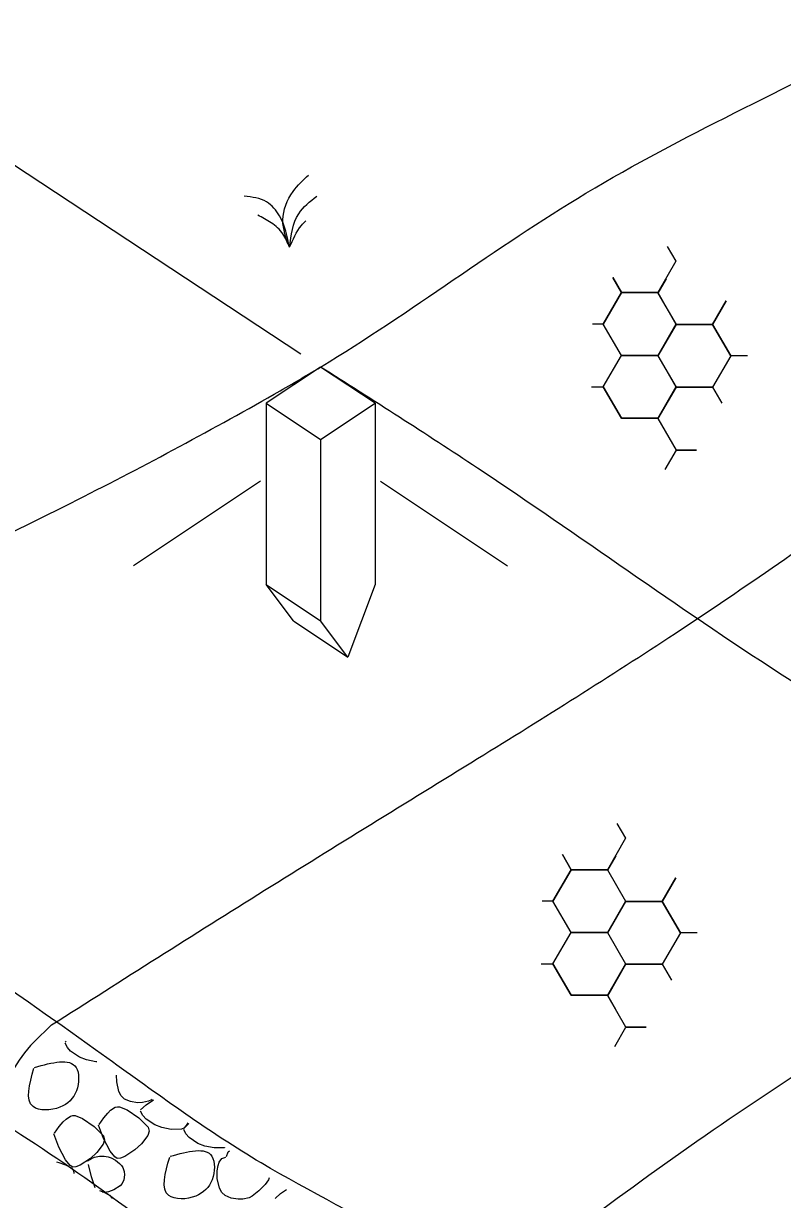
# Model space of a CAD drawing. Extents: x 3 to 3592, y -602 to 1171.
# Drawn here: x 336.8 to 389.1, y 1007.2 to 1088.3 of the extents above; entities that cross this region are included whole.
import ezdxf

# ---------------------------------------------------------------- set-up
doc = ezdxf.new("R2010")
doc.units = 0
doc.layers.add('2', color=7, linetype='Continuous')

msp = doc.modelspace()

# ---------------------------------------------------------------- linework, layer by layer
at = {"layer": '2'}
for p, q in [((355.948, 1065.492), (322.889, 1087.241)), ((353.556, 1062.099), (353.556, 1049.599)), ((361.056, 1062.099), (361.056, 1049.599)), ((361.056, 1062.099), (361.056, 1062.099)), ((357.306, 1059.599), (357.306, 1047.099)), ((353.167, 1056.723), (344.418, 1050.89)), ((361.056, 1056.724), (361.056, 1056.724)), ((361.444, 1056.723), (370.194, 1050.89)), ((353.556, 1049.599), (357.306, 1047.099)), ((355.431, 1047.099), (353.556, 1049.599)), ((361.056, 1049.599), (359.181, 1044.599)), ((355.431, 1047.099), (359.181, 1044.599)), ((359.181, 1044.599), (357.306, 1047.099)), ((338.758, 1019.236), (338.758, 1019.236))]:
    msp.add_line(p, q, dxfattribs=at)
for points in [[(381.203, 1072.915), (381.794, 1071.891)], [(381.794, 1071.891), (380.544, 1069.726)], [(377.443, 1070.767), (378.044, 1069.726)], [(378.044, 1069.726), (377.443, 1070.767)], [(380.578, 1069.699), (381.149, 1070.686)], [(378.044, 1069.726), (376.794, 1067.561)], [(380.544, 1069.726), (378.044, 1069.726)], [(381.828, 1067.534), (380.578, 1069.699)], [(385.274, 1069.171), (384.328, 1067.534)], [(384.328, 1067.534), (385.274, 1069.171)], [(376.794, 1067.561), (376.056, 1067.561)], [(380.578, 1065.369), (381.828, 1067.534)], [(384.328, 1067.534), (381.828, 1067.534)], [(381.828, 1067.534), (384.328, 1067.534)], [(385.578, 1065.369), (384.328, 1067.534)], [(384.328, 1067.534), (385.578, 1065.369)], [(376.794, 1063.231), (378.044, 1065.396)], [(378.044, 1065.396), (380.544, 1065.396)], [(380.544, 1065.396), (381.794, 1063.231)], [(381.828, 1063.204), (380.578, 1065.369)], [(385.578, 1065.369), (384.328, 1063.204)], [(386.736, 1065.369), (385.578, 1065.369)], [(375.978, 1063.231), (376.794, 1063.231)], [(376.794, 1063.231), (378.04, 1061.072)], [(378.04, 1061.072), (376.794, 1063.231)], [(381.794, 1063.231), (380.544, 1061.066)], [(380.578, 1061.039), (381.828, 1063.204)], [(381.828, 1063.204), (384.328, 1063.204)], [(384.328, 1063.204), (381.828, 1063.204)], [(384.328, 1063.204), (384.965, 1062.101)], [(378.058, 1061.066), (380.544, 1061.066)], [(380.544, 1061.066), (378.058, 1061.066)], [(380.544, 1061.066), (381.102, 1060.1)], [(381.828, 1058.874), (380.578, 1061.039)], [(381.056, 1057.536), (381.828, 1058.874)], [(383.218, 1058.874), (381.828, 1058.874)], [(381.828, 1058.874), (383.218, 1058.874)], [(377.732, 1033.132), (378.323, 1032.108)], [(378.323, 1032.108), (377.073, 1029.943)], [(373.972, 1030.984), (374.573, 1029.943)], [(374.573, 1029.943), (373.972, 1030.984)], [(377.107, 1029.916), (377.678, 1030.904)], [(374.573, 1029.943), (373.323, 1027.778)], [(377.073, 1029.943), (374.573, 1029.943)], [(378.357, 1027.751), (377.107, 1029.916)], [(381.803, 1029.388), (380.857, 1027.751)], [(380.857, 1027.751), (381.803, 1029.388)], [(373.323, 1027.778), (372.585, 1027.778)], [(377.107, 1025.586), (378.357, 1027.751)], [(380.857, 1027.751), (378.357, 1027.751)], [(378.357, 1027.751), (380.857, 1027.751)], [(382.107, 1025.586), (380.857, 1027.751)], [(380.857, 1027.751), (382.107, 1025.586)], [(373.323, 1023.448), (374.573, 1025.613)], [(374.573, 1025.613), (377.073, 1025.613)], [(377.073, 1025.613), (378.323, 1023.448)], [(378.357, 1023.421), (377.107, 1025.586)], [(382.107, 1025.586), (380.857, 1023.421)], [(383.265, 1025.586), (382.107, 1025.586)], [(372.507, 1023.448), (373.323, 1023.448)], [(373.323, 1023.448), (374.569, 1021.289)], [(374.569, 1021.289), (373.323, 1023.448)], [(378.323, 1023.448), (377.073, 1021.283)], [(377.107, 1021.256), (378.357, 1023.421)], [(378.357, 1023.421), (380.857, 1023.421)], [(380.857, 1023.421), (378.357, 1023.421)], [(380.857, 1023.421), (381.494, 1022.318)], [(374.587, 1021.283), (377.073, 1021.283)], [(377.073, 1021.283), (374.587, 1021.283)], [(377.073, 1021.283), (377.631, 1020.317)], [(378.357, 1019.091), (377.107, 1021.256)], [(377.585, 1017.753), (378.357, 1019.091)], [(379.747, 1019.091), (378.357, 1019.091)], [(378.357, 1019.091), (379.747, 1019.091)], [(339.702, 1018.059), (339.767, 1018.121)], [(339.848, 1017.684), (339.702, 1017.978)], [(340.072, 1017.426), (339.848, 1017.684)], [(340.689, 1017.023), (340.072, 1017.426)], [(341.168, 1016.84), (340.689, 1017.023)], [(341.808, 1016.705), (341.168, 1016.84)], [(341.87, 1016.706), (341.808, 1016.705)], [(343.248, 1015.311), (343.238, 1015.786)], [(343.403, 1014.649), (343.248, 1015.311)], [(343.557, 1014.348), (343.403, 1014.649)], [(343.784, 1014.124), (343.557, 1014.348)], [(342.831, 1013.353), (343.142, 1013.56)], [(343.142, 1013.56), (343.297, 1013.603)], [(343.297, 1013.603), (343.45, 1013.597)], [(343.45, 1013.597), (343.96, 1013.392)], [(344.195, 1013.957), (343.784, 1014.124)], [(344.682, 1013.877), (344.195, 1013.957)], [(345.017, 1013.883), (344.682, 1013.877)], [(344.898, 1013.379), (345.274, 1013.739)], [(345.434, 1013.978), (345.017, 1013.883)], [(345.274, 1013.739), (345.781, 1014.075)], [(345.642, 1014.083), (345.434, 1013.978)], [(345.701, 1014.129), (345.642, 1014.083)], [(339.553, 1012.549), (339.758, 1012.753)], [(339.758, 1012.753), (340.069, 1012.96)], [(340.069, 1012.96), (340.224, 1013.004)], [(340.224, 1013.004), (340.376, 1012.997)], [(340.376, 1012.997), (340.887, 1012.792)], [(340.887, 1012.792), (341.704, 1012.232)], [(342.036, 1012.385), (342.362, 1012.829)], [(342.362, 1012.829), (342.626, 1013.148)], [(342.626, 1013.148), (342.831, 1013.353)], [(343.96, 1013.392), (344.777, 1012.832)], [(344.777, 1012.832), (345.409, 1012.203)], [(345.044, 1013.004), (344.898, 1013.299)], [(345.269, 1012.747), (345.044, 1013.004)], [(345.885, 1012.343), (345.269, 1012.747)], [(338.963, 1011.785), (339.289, 1012.229)], [(339.289, 1012.229), (339.553, 1012.549)], [(341.704, 1012.232), (342.335, 1011.603)], [(342.339, 1011.402), (341.996, 1012.324)], [(345.482, 1011.918), (345.386, 1011.616)], [(345.409, 1012.203), (345.482, 1011.918)], [(346.364, 1012.16), (345.885, 1012.343)], [(347.004, 1012.025), (346.364, 1012.16)], [(347.706, 1012.046), (347.004, 1012.025)], [(347.871, 1012.133), (347.706, 1012.046)], [(347.866, 1012.11), (348.211, 1012.44)], [(348.011, 1011.735), (347.866, 1012.029)], [(348.04, 1012.298), (347.871, 1012.133)], [(348.152, 1012.48), (348.04, 1012.298)], [(339.265, 1010.802), (338.922, 1011.725)], [(342.313, 1011.016), (341.885, 1010.437)], [(342.409, 1011.319), (342.313, 1011.016)], [(342.335, 1011.603), (342.409, 1011.319)], [(342.792, 1010.533), (342.339, 1011.402)], [(344.958, 1011.037), (344.509, 1010.624)], [(345.386, 1011.616), (344.958, 1011.037)], [(348.236, 1011.477), (348.011, 1011.735)], [(348.852, 1011.074), (348.236, 1011.477)], [(349.331, 1010.891), (348.852, 1011.074)], [(339.719, 1009.933), (339.265, 1010.802)], [(341.885, 1010.437), (341.436, 1010.024)], [(341.726, 1010.122), (342.057, 1010.191)], [(342.057, 1010.191), (342.382, 1010.203)], [(342.382, 1010.203), (342.659, 1010.156)], [(343.111, 1010.148), (342.792, 1010.533)], [(343.806, 1010.162), (343.508, 1010.048)], [(344.509, 1010.624), (343.806, 1010.162)], [(349.972, 1010.756), (349.331, 1010.891)], [(350.673, 1010.777), (349.972, 1010.756)], [(350.679, 1010.78), (350.673, 1010.777)], [(350.822, 1010.179), (350.932, 1010.484)], [(350.932, 1010.484), (351.02, 1010.551)], [(339.101, 1009.799), (339.256, 1009.766)], [(339.256, 1009.766), (339.726, 1009.595)], [(340.038, 1009.548), (339.719, 1009.933)], [(339.726, 1009.595), (340.12, 1009.381)], [(340.215, 1009.442), (340.038, 1009.548)], [(340.12, 1009.381), (340.26, 1009.204)], [(340.435, 1009.448), (340.215, 1009.442)], [(340.733, 1009.562), (340.435, 1009.448)], [(341.436, 1010.024), (340.733, 1009.562)], [(341.231, 1009.88), (341.509, 1010.04)], [(341.509, 1008.774), (341.311, 1009.618)], [(341.509, 1010.04), (341.726, 1010.122)], [(342.659, 1010.156), (342.862, 1010.08)], [(342.862, 1010.08), (343.161, 1009.912)], [(343.288, 1010.042), (343.111, 1010.148)], [(343.161, 1009.912), (343.452, 1009.698)], [(343.508, 1010.048), (343.288, 1010.042)], [(343.452, 1009.698), (343.585, 1009.56)], [(343.585, 1009.56), (343.671, 1009.415)], [(343.671, 1009.415), (343.76, 1009.126)], [(350.175, 1009.184), (350.232, 1009.543)], [(350.232, 1009.543), (350.315, 1009.772)], [(350.315, 1009.772), (350.505, 1010.021)], [(350.505, 1010.021), (350.782, 1010.119)], [(340.26, 1009.204), (340.299, 1009.002)], [(341.775, 1008.021), (341.509, 1008.774)], [(343.741, 1008.571), (343.634, 1008.305)], [(343.779, 1008.898), (343.741, 1008.571)], [(343.76, 1009.126), (343.779, 1008.898)], [(350.185, 1008.661), (350.175, 1009.184)], [(350.34, 1007.998), (350.185, 1008.661)], [(353.71, 1008.564), (353.473, 1008.241)], [(353.769, 1008.701), (353.71, 1008.564)], [(342.056, 1007.834), (342.368, 1007.72)], [(342.674, 1007.745), (342.388, 1007.699)], [(343.058, 1007.878), (342.674, 1007.745)], [(343.483, 1008.137), (343.058, 1007.878)], [(343.634, 1008.305), (343.483, 1008.137)], [(350.494, 1007.697), (350.34, 1007.998)], [(353.055, 1007.8), (352.579, 1007.433)], [(353.473, 1008.241), (353.055, 1007.8)], [(354.545, 1007.628), (354.958, 1007.901)], [(342.388, 1007.699), (342.256, 1007.701)], [(342.368, 1007.72), (342.762, 1007.506)], [(342.762, 1007.506), (342.902, 1007.329)], [(342.902, 1007.329), (342.915, 1007.263)], [(350.721, 1007.473), (350.494, 1007.697)], [(351.132, 1007.307), (350.721, 1007.473)], [(351.619, 1007.227), (351.132, 1007.307)], [(351.954, 1007.232), (351.619, 1007.227)], [(352.371, 1007.328), (351.954, 1007.232)], [(352.579, 1007.433), (352.371, 1007.328)], [(354.169, 1007.268), (354.545, 1007.628)]]:
    msp.add_lwpolyline(points, dxfattribs=at)
for points in [[(376.794, 1067.561), (378.044, 1069.726), (380.544, 1069.726), (381.794, 1067.561), (380.544, 1065.396), (378.044, 1065.396)], [(357.306, 1064.599), (353.556, 1062.099), (357.306, 1059.599), (361.056, 1062.099)], [(373.323, 1027.778), (374.573, 1029.943), (377.073, 1029.943), (378.323, 1027.778), (377.073, 1025.613), (374.573, 1025.613)]]:
    msp.add_lwpolyline(points, close=True, dxfattribs=at)
for points in [[(267.204, 1066.015), (282.308, 1075.462), (298.595, 1083.739), (312.616, 1091.247), (315.813, 1093.119), (334.106, 1105.099), (354.74, 1115.912), (360.918, 1119.366), (373.088, 1126.726), (398.357, 1140.294)], [(309.519, 1038.472), (323.801, 1046.943), (340.088, 1055.22), (354.109, 1062.727), (357.306, 1064.599), (375.598, 1076.58), (396.233, 1087.393), (402.41, 1090.846), (414.58, 1098.207), (439.849, 1111.775)], [(338.758, 1019.236), (353.437, 1028.52), (368.122, 1037.598), (381.743, 1046.234), (395.89, 1056.021), (412.711, 1067.769), (422.24, 1073.488), (437.809, 1083.522), (460.539, 1098.163)], [(367.998, 999.999), (385.477, 1012.767), (409.694, 1028.948), (423.391, 1039.734), (448.894, 1058.037), (464.776, 1068.57), (483.789, 1082.867)], [(355.155, 1072.851), (354.704, 1074.736), (355.403, 1076.696), (356.469, 1077.833)], [(355.155, 1072.851), (354.466, 1075.02), (353.583, 1075.977), (352.035, 1076.375)], [(355.155, 1072.851), (355.797, 1075.168), (357.045, 1076.377)], [(355.155, 1072.851), (354.707, 1073.769), (353.896, 1074.543), (352.975, 1075.063)], [(355.155, 1072.851), (355.99, 1074.36), (356.282, 1074.686)], [(434.552, 977.031), (410.501, 979.05), (399.381, 980.345), (386.03, 988.764), (378.527, 992.988), (363.509, 1003.881), (353.204, 1009.727), (342.95, 1016.697), (266.918, 1066.201)], [(470.417, 1008.695), (453.829, 1010.097), (437.238, 1012.013), (421.789, 1022.379), (406.303, 1032.792), (388.948, 1043.472), (368.122, 1057.623), (357.306, 1064.599)], [(309.519, 1038.472), (306.98, 1035.729), (306.179, 1033.593), (305.397, 1032.207), (317.66, 1023.714), (325.136, 1018.908), (334.636, 1012.97), (342.491, 1007.694), (349.7, 1002.621), (357.175, 998.082), (363.876, 993.733), (370.525, 989.538), (376.933, 984.465), (385.477, 979.125), (394.656, 973.483), (404.701, 972.183), (418.318, 970.581), (430.867, 969.246), (433.805, 969.568), (441.814, 968.712), (453.562, 966.843), (469.656, 965.983)], [(338.758, 1019.236), (336.884, 1017.306), (334.636, 1012.97)], [(337.581, 1016.313), (340.449, 1016.313), (340.469, 1014.698), (339.338, 1013.567), (337.48, 1013.607), (337.541, 1016.253)], [(346.941, 1010.187), (349.809, 1010.187), (349.829, 1008.571), (348.698, 1007.44), (346.84, 1007.48), (346.9, 1010.126)]]:
    msp.add_spline(points, degree=3, dxfattribs=at)

doc.saveas('drawing.dxf')
